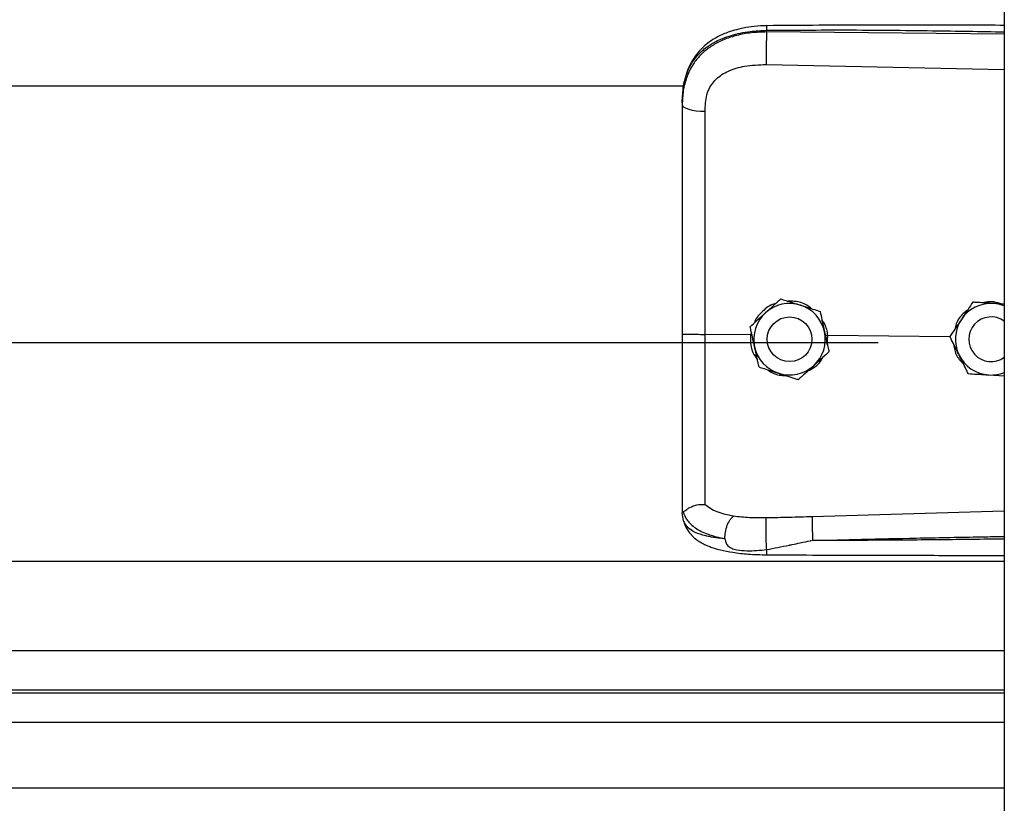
# Model space of a CAD drawing. Header units: inches. Extents: x 170 to 284, y 215 to 248.
# Tile 373 of 656: x 206.297 to 206.533, y 222.935 to 223.123. Entities that reach past the tile are written whole.
import ezdxf

# ---------------------------------------------------------------- set-up
doc = ezdxf.new("R2010")
doc.units = ezdxf.units.IN
doc.header["$LTSCALE"] = 0.25
doc.header["$MEASUREMENT"] = 0
doc.layers.add('RH FRONT OF HOOD', color=7, linetype='Continuous')

msp = doc.modelspace()

# ---------------------------------------------------------------- linework, layer by layer
at = {"layer": 'RH FRONT OF HOOD'}
for p, q in [((206.5326438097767, 224.3332527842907), (206.5326438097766, 220.1328032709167)), ((206.4757965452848, 223.1199753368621), (206.4757965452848, 223.1203867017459)), ((206.5326438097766, 223.1194386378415), (206.4757965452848, 223.1199753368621)), ((206.4757005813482, 223.1121865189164), (206.5326438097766, 223.1109769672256)), ((202.5768719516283, 223.1071113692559), (206.4560926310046, 223.1071113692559)), ((206.4556010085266, 223.1030521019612), (206.4556010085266, 223.10256378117)), ((206.4791715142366, 223.0561201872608), (206.4791715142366, 223.0561185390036)), ((206.5251150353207, 223.0553237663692), (206.5251150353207, 223.0553254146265)), ((206.5261639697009, 223.0552575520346), (206.5251150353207, 223.0553254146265)), ((206.4885896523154, 223.0531195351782), (206.4885896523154, 223.053117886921)), ((206.4718638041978, 223.0494641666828), (206.4718638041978, 223.0494625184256)), ((206.4721575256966, 223.0481184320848), (206.4719722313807, 223.0475289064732)), ((202.5304915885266, 223.0457189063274), (206.5024760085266, 223.0457189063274)), ((206.4719722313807, 223.0475289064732), (206.4610586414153, 223.0476333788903)), ((206.4719722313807, 223.0475289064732), (206.4719744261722, 223.0475287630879)), ((206.4759317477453, 223.0464616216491), (206.4759317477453, 223.0464608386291)), ((206.4866321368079, 223.0464608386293), (206.4866321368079, 223.0464616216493)), ((206.4904099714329, 223.0473523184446), (206.4898619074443, 223.0472982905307)), ((206.4903128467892, 223.045234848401), (206.4904099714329, 223.0473523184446)), ((206.4904099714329, 223.0473523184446), (206.4904116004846, 223.0473523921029)), ((206.5196436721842, 223.0470725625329), (206.4904116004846, 223.0473523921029)), ((206.5196296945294, 223.0471008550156), (206.5196296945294, 223.0471025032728)), ((206.5241434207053, 223.0464616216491), (206.5241434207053, 223.0464608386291)), ((206.4907000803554, 223.0434628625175), (206.4907000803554, 223.0434612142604)), ((206.5289402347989, 223.0379192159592), (206.5326438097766, 223.0376794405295)), ((206.4556010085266, 223.0055107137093), (206.4556010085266, 223.0049819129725)), ((206.4559407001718, 223.0029967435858), (206.4556010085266, 223.0049819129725)), ((206.5326438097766, 223.0053052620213), (206.4867081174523, 223.0039734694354)), ((202.5003237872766, 222.993333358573), (206.5326438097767, 222.993333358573)), ((202.5003237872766, 222.9719543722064), (206.5326438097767, 222.9719543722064)), ((206.5326438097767, 222.9624690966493), (202.5003237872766, 222.9624690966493)), ((202.5003237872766, 222.9618297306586), (206.5326438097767, 222.9618297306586)), ((202.5003237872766, 222.9548116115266), (206.5326438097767, 222.9548116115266)), ((202.5003237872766, 222.9391275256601), (206.5326438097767, 222.9391275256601))]:
    msp.add_line(p, q, dxfattribs=at)
at = {"layer": 'RH FRONT OF HOOD', "flags": 128}
msp.add_lwpolyline([(206.4556010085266, 223.10256378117), (206.4557049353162, 223.1022680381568), (206.4560128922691, 223.1019831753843), (206.4565135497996, 223.1017196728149), (206.4571884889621, 223.1014872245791), (206.4580128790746, 223.1012943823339), (206.458956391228, 223.1011482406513), (206.4599843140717, 223.1010541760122), (206.4610588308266, 223.1010156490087)], dxfattribs=at)
at = {"layer": 'RH FRONT OF HOOD'}
msp.add_circle((206.4812819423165, 223.0464608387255), 0.005350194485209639, dxfattribs=at)
for centre, radius, start, end in [((206.4812819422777, 223.0464616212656), 0.008560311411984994, 72.32793711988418, 132.3279357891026), ((206.5294936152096, 223.0464616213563), 0.00856031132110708, 86.29353550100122, 146.2935346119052), ((206.5294936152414, 223.0464616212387), 0.008560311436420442, 68.4076756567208, 86.29353576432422), ((206.4812819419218, 223.0464616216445), 0.008560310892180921, 132.3279357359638, 192.3279369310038), ((206.4812819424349, 223.0464616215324), 0.008560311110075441, 12.32793744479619, 72.32793758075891), ((206.5294936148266, 223.0464616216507), 0.008560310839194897, 146.2935348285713, 206.2935362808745), ((206.5294936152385, 223.0464608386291), 0.005350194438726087, 53.92810057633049, 306.0718994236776), ((206.4812819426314, 223.0464616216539), 0.008560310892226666, 312.3279357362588, 12.32793693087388), ((206.4812819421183, 223.0464616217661), 0.0085603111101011, 192.3279374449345, 252.3279375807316), ((206.5294936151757, 223.0464616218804), 0.008560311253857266, 206.2935366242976, 266.2935360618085), ((206.4812819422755, 223.0464616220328), 0.008560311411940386, 252.3279371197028, 312.327935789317), ((206.529493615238, 223.0464616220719), 0.008560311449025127, 266.2935357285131, 291.5923243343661)]:
    msp.add_arc(centre, radius, start, end, dxfattribs=at)
for points, knots in [([(206.4758151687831, 223.121478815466), (206.4748165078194, 223.1214402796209), (206.4729247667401, 223.1213672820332), (206.4696157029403, 223.1208388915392), (206.4663881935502, 223.1199449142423), (206.4636413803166, 223.1186406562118), (206.461655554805, 223.1173179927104), (206.4600143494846, 223.1158725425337), (206.4586991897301, 223.1142843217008), (206.4576239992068, 223.1125316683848), (206.4567667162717, 223.110621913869), (206.4560218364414, 223.108103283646), (206.4558064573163, 223.1061656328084), (206.4556874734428, 223.1050951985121)], [0, 0, 0, 0, 0.09774743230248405, 0.1851607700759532, 0.3306121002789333, 0.4364670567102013, 0.5083182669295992, 0.5850061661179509, 0.6719760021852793, 0.7307948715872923, 0.8036787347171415, 0.8915444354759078, 1, 1, 1, 1]), ([(206.4758153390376, 223.121462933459), (206.4758141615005, 223.1214669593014), (206.4758101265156, 223.1214807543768), (206.4758049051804, 223.1213658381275), (206.475798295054, 223.1210730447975), (206.4757972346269, 223.1206570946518), (206.4757965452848, 223.1203867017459)], [0, 0, 0, 0, 0.09787641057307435, 0.3353863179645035, 0.5679606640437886, 1, 1, 1, 1]), ([(206.5326438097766, 223.1215617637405), (206.5297446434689, 223.1215765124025), (206.5191167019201, 223.1216305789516), (206.5001732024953, 223.1216672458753), (206.4841299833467, 223.1215431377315), (206.4758151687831, 223.121478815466)], [0, 0, 0, 0, 0.1530455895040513, 0.56104390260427, 1, 1, 1, 1]), ([(206.4556010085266, 223.1030521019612), (206.4556637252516, 223.1044085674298), (206.4557821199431, 223.1069692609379), (206.4567516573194, 223.1104602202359), (206.4580408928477, 223.112872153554), (206.4594047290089, 223.1145748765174), (206.4604876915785, 223.1156182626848), (206.4615466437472, 223.1164467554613), (206.4625360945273, 223.1171066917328), (206.4637704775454, 223.1178017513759), (206.4653644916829, 223.1185274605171), (206.4680282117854, 223.1194354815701), (206.4715633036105, 223.1201954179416), (206.474469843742, 223.1203267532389), (206.4757965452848, 223.1203867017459)], [0, 0, 0, 0, 0.1307156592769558, 0.2467609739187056, 0.35779282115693, 0.4170971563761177, 0.4791482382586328, 0.5177152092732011, 0.559089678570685, 0.6032945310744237, 0.6633484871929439, 0.735369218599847, 0.8792082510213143, 1, 1, 1, 1]), ([(206.4757965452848, 223.1199753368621), (206.474580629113, 223.1199420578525), (206.4721488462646, 223.1198755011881), (206.4688080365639, 223.1192536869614), (206.4658502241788, 223.1183114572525), (206.4633076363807, 223.11709378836), (206.4610761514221, 223.1155483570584), (206.4592044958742, 223.1137071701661), (206.4577235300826, 223.1115768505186), (206.4565479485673, 223.1090076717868), (206.455755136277, 223.1059557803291), (206.4556524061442, 223.1036949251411), (206.4556010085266, 223.10256378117)], [0, 0, 0, 0, 0.1111703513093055, 0.222336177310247, 0.3162781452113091, 0.4102081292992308, 0.5024030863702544, 0.5945790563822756, 0.684543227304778, 0.7745043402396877, 0.8871807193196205, 1, 1, 1, 1]), ([(206.4757965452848, 223.1199753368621), (206.475774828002, 223.1193994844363), (206.4757297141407, 223.1182032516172), (206.4756886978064, 223.1159781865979), (206.4756754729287, 223.1138008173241), (206.4756924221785, 223.112711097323), (206.4757005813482, 223.1121865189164)], [0, 0, 0, 0, 0.2406941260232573, 0.4999999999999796, 0.7593058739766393, 1, 1, 1, 1]), ([(206.4757965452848, 223.1203867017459), (206.4821023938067, 223.1204260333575), (206.495341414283, 223.1205086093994), (206.5142910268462, 223.1203274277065), (206.5269315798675, 223.1201064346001), (206.5326438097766, 223.1200065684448)], [0, 0, 0, 0, 0.3326703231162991, 0.6984356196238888, 1, 1, 1, 1]), ([(206.4614844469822, 223.1049489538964), (206.4614844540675, 223.104948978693), (206.4615870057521, 223.1053078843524), (206.4620821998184, 223.1067140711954), (206.4636182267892, 223.108916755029), (206.4666852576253, 223.1108200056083), (206.470801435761, 223.11203167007), (206.4739542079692, 223.1121313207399), (206.4757005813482, 223.1121865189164)], [0, 0, 0, 0, 4.497367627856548e-06, 0.06509473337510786, 0.261670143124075, 0.475310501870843, 0.7093656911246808, 1, 1, 1, 1]), ([(206.4610588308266, 223.1010156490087), (206.4611288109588, 223.1023402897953), (206.4611987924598, 223.1036649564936), (206.4614844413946, 223.1049489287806), (206.4614844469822, 223.1049489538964)], [0, 0, 0, 0, 0.9999804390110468, 0.9999999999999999, 0.9999999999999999, 0.9999999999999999, 0.9999999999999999]), ([(206.4556010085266, 223.10256378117), (206.4556010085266, 223.0989336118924), (206.4556010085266, 223.0916627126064), (206.4556010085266, 223.0805819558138), (206.4556010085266, 223.0693993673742), (206.4556010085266, 223.0584306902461), (206.4556010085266, 223.0511828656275), (206.4556010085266, 223.0477030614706)], [0, 0, 0, 0, 0.2027568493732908, 0.4061035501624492, 0.6088604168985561, 0.8122072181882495, 0.9999999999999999, 0.9999999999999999, 0.9999999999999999, 0.9999999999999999]), ([(206.4610586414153, 223.0476333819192), (206.4610586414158, 223.0476334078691), (206.461058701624, 223.0510197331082), (206.4610587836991, 223.0580664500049), (206.461058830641, 223.0687396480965), (206.4610588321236, 223.0796157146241), (206.4610588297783, 223.0904030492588), (206.4610588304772, 223.0974781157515), (206.4610588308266, 223.1010156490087)], [0, 0, 0, 0, 1.439079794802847e-06, 0.1877923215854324, 0.3908439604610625, 0.5938956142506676, 0.7969478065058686, 1, 1, 1, 1]), ([(206.4755176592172, 223.0527924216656), (206.4764581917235, 223.0536490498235), (206.4777126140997, 223.0547915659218), (206.4788795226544, 223.0558542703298), (206.4791715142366, 223.0561201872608)], [0, 0, 0, 0, 0.7497733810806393, 1, 1, 1, 1]), ([(206.4755176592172, 223.0527902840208), (206.4764581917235, 223.0536469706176), (206.4777126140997, 223.0547895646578), (206.4788795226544, 223.0558525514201), (206.4791715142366, 223.0561185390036)], [0, 0, 0, 0, 0.7497733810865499, 1, 1, 1, 1]), ([(206.4791715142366, 223.0561201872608), (206.4795692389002, 223.0559935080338), (206.4810740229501, 223.0555142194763), (206.4826909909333, 223.0549990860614), (206.483880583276, 223.0546201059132)], [0, 0, 0, 0, 0.2643068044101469, 1, 1, 1, 1]), ([(206.4791715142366, 223.0561185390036), (206.4795692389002, 223.0559917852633), (206.4810740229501, 223.0555122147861), (206.4826909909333, 223.0549970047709), (206.483880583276, 223.0546179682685)], [0, 0, 0, 0, 0.2643068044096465, 1, 1, 1, 1]), ([(206.4865420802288, 223.0537720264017), (206.4861853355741, 223.0540621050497), (206.4850217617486, 223.0550082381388), (206.4829702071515, 223.0555757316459), (206.4814006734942, 223.0555795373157), (206.480864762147, 223.0555808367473)], [0, 0, 0, 0, 0.2255168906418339, 0.7355556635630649, 1, 1, 1, 1]), ([(206.5251150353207, 223.0553254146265), (206.5247352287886, 223.0547561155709), (206.5239666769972, 223.0536041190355), (206.5230305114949, 223.0522008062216), (206.5224945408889, 223.0513973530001), (206.522372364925, 223.0512142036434)], [0, 0, 0, 0, 0.4299704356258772, 0.8700602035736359, 1, 1, 1, 1]), ([(206.5251150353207, 223.0553237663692), (206.5247352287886, 223.0547543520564), (206.5239666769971, 223.0536021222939), (206.5230305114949, 223.0521986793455), (206.5224945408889, 223.0513952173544), (206.5223723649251, 223.0512120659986)], [0, 0, 0, 0, 0.42997043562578, 0.8700602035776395, 0.9999999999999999, 0.9999999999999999, 0.9999999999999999, 0.9999999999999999]), ([(206.5300469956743, 223.0550040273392), (206.5287774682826, 223.0550862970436), (206.5270842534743, 223.0551960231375), (206.5255091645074, 223.0552981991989), (206.5251150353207, 223.0553237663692)], [0, 0, 0, 0, 0.749773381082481, 1, 1, 1, 1]), ([(206.5321185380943, 223.0548719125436), (206.5314576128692, 223.0550719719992), (206.5301872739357, 223.0554564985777), (206.5286240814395, 223.0554813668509), (206.5278441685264, 223.0552192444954), (206.5276683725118, 223.0551601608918)], [0, 0, 0, 0, 0.4565421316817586, 0.8775020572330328, 1, 1, 1, 1]), ([(206.5326438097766, 223.0548358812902), (206.5320008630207, 223.0548775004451), (206.5311420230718, 223.0549330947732), (206.5302669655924, 223.0549897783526), (206.5300469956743, 223.0550040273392)], [0, 0, 0, 0, 0.7486223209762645, 0.9999999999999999, 0.9999999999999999, 0.9999999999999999, 0.9999999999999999]), ([(206.4718638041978, 223.0494641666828), (206.4723697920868, 223.0499250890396), (206.4733936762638, 223.0508577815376), (206.4746408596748, 223.0519938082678), (206.4753548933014, 223.0526441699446), (206.4755176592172, 223.0527924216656)], [0, 0, 0, 0, 0.4299704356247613, 0.8700602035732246, 1, 1, 1, 1]), ([(206.4718638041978, 223.0494625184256), (206.4723697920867, 223.0499233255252), (206.4733936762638, 223.050855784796), (206.4746408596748, 223.0519916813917), (206.4753548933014, 223.0526420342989), (206.4755176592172, 223.0527902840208)], [0, 0, 0, 0, 0.4299704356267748, 0.8700602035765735, 1, 1, 1, 1]), ([(206.4778922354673, 223.0549551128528), (206.4777570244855, 223.0549249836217), (206.4766052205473, 223.0546683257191), (206.4748479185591, 223.0532095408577), (206.4732291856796, 223.0515999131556), (206.4729013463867, 223.0504915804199), (206.4728680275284, 223.0503789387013)], [0, 0, 0, 0, 0.05931474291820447, 0.5052766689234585, 0.9497204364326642, 1, 1, 1, 1]), ([(206.483880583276, 223.0546201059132), (206.4840669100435, 223.0545607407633), (206.4855242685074, 223.05409641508), (206.4871223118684, 223.0535871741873), (206.4884466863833, 223.0531650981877), (206.4885896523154, 223.0531195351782)], [0, 0, 0, 0, 0.1156468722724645, 0.9045342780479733, 0.9999999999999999, 0.9999999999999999, 0.9999999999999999, 0.9999999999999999]), ([(206.483880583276, 223.0546179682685), (206.4840669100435, 223.0545586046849), (206.4855242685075, 223.0540942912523), (206.4871223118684, 223.0535852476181), (206.4884466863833, 223.053163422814), (206.4885896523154, 223.053117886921)], [0, 0, 0, 0, 0.1156468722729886, 0.9045342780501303, 1, 1, 1, 1]), ([(206.4885896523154, 223.0531195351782), (206.4887357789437, 223.0524509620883), (206.4890314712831, 223.051098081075), (206.4893916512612, 223.049450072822), (206.4895978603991, 223.0485065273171), (206.4896448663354, 223.0482914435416)], [0, 0, 0, 0, 0.4299704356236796, 0.8700602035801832, 1, 1, 1, 1]), ([(206.4885896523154, 223.053117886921), (206.4887357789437, 223.0524491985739), (206.4890314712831, 223.0510960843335), (206.4893916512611, 223.0494479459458), (206.4895978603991, 223.0485043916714), (206.4896448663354, 223.0482893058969)], [0, 0, 0, 0, 0.4299704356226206, 0.8700602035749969, 1, 1, 1, 1]), ([(206.5237730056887, 223.0533137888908), (206.5234534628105, 223.0530958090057), (206.5223000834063, 223.0523090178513), (206.5212067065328, 223.0507083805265), (206.5209088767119, 223.0493036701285), (206.5208207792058, 223.0488881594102)], [0, 0, 0, 0, 0.2125142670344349, 0.7670631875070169, 1, 1, 1, 1]), ([(206.4904116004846, 223.0473523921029), (206.4904115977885, 223.0473524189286), (206.4903135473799, 223.048327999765), (206.4900534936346, 223.0497201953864), (206.4892489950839, 223.0508096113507), (206.489029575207, 223.0511067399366)], [0, 0, 0, 0, 1.999769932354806e-05, 0.7272642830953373, 1, 1, 1, 1]), ([(206.522372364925, 223.0512142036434), (206.5216663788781, 223.0501558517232), (206.5207247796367, 223.048744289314), (206.519848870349, 223.0474310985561), (206.5196296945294, 223.0471025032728)], [0, 0, 0, 0, 0.7497733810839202, 1, 1, 1, 1]), ([(206.5223723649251, 223.0512120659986), (206.5216663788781, 223.0501537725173), (206.5207247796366, 223.0487422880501), (206.5198488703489, 223.0474293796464), (206.5196296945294, 223.0471008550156)], [0, 0, 0, 0, 0.7497733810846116, 1, 1, 1, 1]), ([(206.4729190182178, 223.0446339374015), (206.4726473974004, 223.0458768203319), (206.4722851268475, 223.047534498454), (206.4719481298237, 223.0490766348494), (206.4718638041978, 223.0494625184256)], [0, 0, 0, 0, 0.7497733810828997, 1, 1, 1, 1]), ([(206.4896448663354, 223.0482914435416), (206.4899164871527, 223.0470485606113), (206.4902787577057, 223.0453908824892), (206.4906157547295, 223.0438487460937), (206.4907000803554, 223.0434628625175)], [0, 0, 0, 0, 0.7497733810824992, 1, 1, 1, 1]), ([(206.4896448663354, 223.0482893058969), (206.4899164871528, 223.0470464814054), (206.4902787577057, 223.0453888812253), (206.4906157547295, 223.043847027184), (206.4907000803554, 223.0434612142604)], [0, 0, 0, 0, 0.7497733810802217, 1, 1, 1, 1]), ([(206.4556010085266, 223.0477030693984), (206.4556010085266, 223.0446657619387), (206.4556010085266, 223.0384903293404), (206.4556010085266, 223.0297033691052), (206.4556010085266, 223.0215367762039), (206.4556010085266, 223.0149567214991), (206.4556010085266, 223.0095720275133), (206.4556010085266, 223.0068715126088), (206.4556010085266, 223.0055107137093)], [0, 0, 0, 0, 0.1870908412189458, 0.3803918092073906, 0.5558755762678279, 0.7364481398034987, 0.8671952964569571, 1, 1, 1, 1]), ([(206.4610588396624, 223.0069427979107), (206.461058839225, 223.0072054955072), (206.4610588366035, 223.0087799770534), (206.4610588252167, 223.0122113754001), (206.4610587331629, 223.0178127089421), (206.4610584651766, 223.0242525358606), (206.4610581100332, 223.0314785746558), (206.461057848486, 223.0393534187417), (206.4610578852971, 223.0448813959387), (206.4610579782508, 223.0476333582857), (206.4610579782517, 223.0476333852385)], [0, 0, 0, 0, 0.03155846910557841, 0.1891461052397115, 0.3467338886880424, 0.5043277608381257, 0.6619226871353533, 0.8309600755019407, 0.9999983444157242, 1, 1, 1, 1]), ([(206.4719744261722, 223.0475287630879), (206.4719406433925, 223.047074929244), (206.4718338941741, 223.0456408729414), (206.4722505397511, 223.0434783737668), (206.4732020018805, 223.0421219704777), (206.4735884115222, 223.0415711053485)], [0, 0, 0, 0, 0.2156616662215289, 0.6814629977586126, 1, 1, 1, 1]), ([(206.5218189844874, 223.0426696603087), (206.5217323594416, 223.0428449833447), (206.5210548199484, 223.0442162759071), (206.5203118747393, 223.0457200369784), (206.5196961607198, 223.0469663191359), (206.5196296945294, 223.0471008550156)], [0, 0, 0, 0, 0.1156468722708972, 0.9045342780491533, 1, 1, 1, 1]), ([(206.4739742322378, 223.039805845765), (206.4738281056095, 223.0404744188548), (206.4735324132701, 223.0418272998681), (206.473172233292, 223.0434753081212), (206.4729660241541, 223.0444188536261), (206.4729190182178, 223.0446339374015)], [0, 0, 0, 0, 0.4299704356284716, 0.8700602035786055, 1, 1, 1, 1]), ([(206.4907000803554, 223.0434612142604), (206.4901940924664, 223.0430002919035), (206.4891702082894, 223.0420675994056), (206.4879230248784, 223.0409315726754), (206.4872089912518, 223.0402812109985), (206.4870462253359, 223.0401329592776)], [0, 0, 0, 0, 0.4299704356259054, 0.8700602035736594, 0.9999999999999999, 0.9999999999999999, 0.9999999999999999, 0.9999999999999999]), ([(206.520565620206, 223.045206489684), (206.5206141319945, 223.0447445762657), (206.5207607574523, 223.0433484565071), (206.5216064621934, 223.0417519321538), (206.5225405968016, 223.0409434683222), (206.5227700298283, 223.0407449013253)], [0, 0, 0, 0, 0.2716700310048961, 0.8211147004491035, 1, 1, 1, 1]), ([(206.485689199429, 223.0388970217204), (206.4861979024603, 223.0391591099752), (206.4876041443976, 223.0398836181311), (206.4888446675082, 223.041115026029), (206.4892239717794, 223.0420947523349), (206.4892370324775, 223.0421284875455)], [0, 0, 0, 0, 0.3536960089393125, 0.9777456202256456, 0.9999999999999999, 0.9999999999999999, 0.9999999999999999, 0.9999999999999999]), ([(206.5240082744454, 223.0382389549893), (206.5238233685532, 223.0386131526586), (206.5231237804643, 223.0400289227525), (206.5223720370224, 223.0415503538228), (206.5218189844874, 223.0426696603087)], [0, 0, 0, 0, 0.2643068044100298, 1, 1, 1, 1]), ([(206.4739742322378, 223.039805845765), (206.4743719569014, 223.0396790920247), (206.4758767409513, 223.0391995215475), (206.4774937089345, 223.0386843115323), (206.4786833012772, 223.0383052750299)], [0, 0, 0, 0, 0.2643068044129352, 1, 1, 1, 1]), ([(206.4761328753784, 223.0391179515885), (206.476212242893, 223.0390512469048), (206.477085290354, 223.0383174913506), (206.478655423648, 223.0378383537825), (206.4800899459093, 223.0377539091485), (206.4804875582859, 223.0377305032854)], [0, 0, 0, 0, 0.06740964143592, 0.7415101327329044, 1, 1, 1, 1]), ([(206.4870462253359, 223.0401329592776), (206.4861056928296, 223.0392763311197), (206.4848512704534, 223.0381338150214), (206.4836843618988, 223.0370711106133), (206.4833923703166, 223.0368051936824)], [0, 0, 0, 0, 0.749773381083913, 1, 1, 1, 1]), ([(206.4786833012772, 223.0383052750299), (206.4788696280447, 223.0382459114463), (206.4803269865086, 223.0377815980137), (206.4819250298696, 223.0372725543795), (206.4832494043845, 223.0368507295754), (206.4833923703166, 223.0368051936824)], [0, 0, 0, 0, 0.1156468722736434, 0.9045342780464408, 0.9999999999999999, 0.9999999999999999, 0.9999999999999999, 0.9999999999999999]), ([(206.5240082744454, 223.0382389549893), (206.5246912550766, 223.0381946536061), (206.5260732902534, 223.0381050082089), (206.5277567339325, 223.0379958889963), (206.5287205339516, 223.0379334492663), (206.5289402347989, 223.0379192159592)], [0, 0, 0, 0, 0.4299704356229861, 0.8700602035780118, 1, 1, 1, 1]), ([(206.455798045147, 223.0052603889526), (206.455847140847, 223.0052518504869), (206.4559479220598, 223.0052343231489), (206.456239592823, 223.0054205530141), (206.4567050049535, 223.0057513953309), (206.4575812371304, 223.0063314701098), (206.4590604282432, 223.0069496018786), (206.4604012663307, 223.0069456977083), (206.4610587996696, 223.006943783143)], [0, 0, 0, 0, 0.1136768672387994, 0.2333502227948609, 0.3620694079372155, 0.5019163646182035, 0.7557448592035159, 0.9999999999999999, 0.9999999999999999, 0.9999999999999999, 0.9999999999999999]), ([(206.4678930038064, 223.0041187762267), (206.4665194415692, 223.0044066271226), (206.4644350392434, 223.0048434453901), (206.4622592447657, 223.0058841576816), (206.4614602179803, 223.0065894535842), (206.4610588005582, 223.0069437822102)], [0, 0, 0, 0, 0.4901989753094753, 0.7438846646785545, 1, 1, 1, 1]), ([(206.4556010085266, 223.0055107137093), (206.4556010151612, 223.0055094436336), (206.4556010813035, 223.0054967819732), (206.4556082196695, 223.005392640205), (206.455706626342, 223.0053142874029), (206.4557943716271, 223.0052444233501)], [0, 0, 0, 0, 0.01193493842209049, 0.1189819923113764, 1, 1, 1, 1]), ([(206.4557938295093, 223.0052601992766), (206.4560694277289, 223.0045382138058), (206.4566354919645, 223.0030552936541), (206.4586883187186, 223.0012220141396), (206.4616765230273, 222.9996639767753), (206.464403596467, 222.999040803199), (206.4658034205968, 222.9987209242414)], [0, 0, 0, 0, 0.2305257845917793, 0.473487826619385, 0.7297379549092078, 1, 1, 1, 1]), ([(206.4658034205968, 222.9987209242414), (206.4658283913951, 222.9992511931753), (206.4658802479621, 223.0003523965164), (206.4663561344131, 223.0020142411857), (206.4670601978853, 223.0034004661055), (206.4676223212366, 223.0038853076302), (206.4678930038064, 223.0041187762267)], [0, 0, 0, 0, 0.2407679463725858, 0.5000000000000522, 0.7592320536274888, 1, 1, 1, 1]), ([(206.4757224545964, 223.0037113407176), (206.474370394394, 223.0037040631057), (206.4716683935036, 223.0036895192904), (206.4691617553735, 223.0039740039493), (206.467909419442, 223.0041161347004)], [0, 0, 0, 0, 0.5003922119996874, 1, 1, 1, 1]), ([(206.4758078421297, 222.9961408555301), (206.4757918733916, 222.9963814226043), (206.4757581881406, 222.9968888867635), (206.4757133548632, 222.9978990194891), (206.4756763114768, 222.9990864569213), (206.4756535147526, 223.0003583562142), (206.4756483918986, 223.0015618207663), (206.4756608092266, 223.002557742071), (206.4756859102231, 223.0032970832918), (206.4757107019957, 223.0035781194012), (206.4757224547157, 223.0037113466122)], [0, 0, 0, 0, 0.1098512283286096, 0.2317256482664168, 0.3631776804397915, 0.5000000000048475, 0.6368223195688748, 0.7682743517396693, 0.8901487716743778, 1, 1, 1, 1]), ([(206.4867081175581, 223.0039734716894), (206.4848769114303, 223.0039254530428), (206.4812143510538, 223.0038294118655), (206.4775531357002, 223.0037507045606), (206.4757224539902, 223.0037113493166)], [0, 0, 0, 0, 0.4999797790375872, 1, 1, 1, 1]), ([(206.4867079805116, 223.0039734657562), (206.4867004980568, 223.0037346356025), (206.4866889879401, 223.0033672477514), (206.4866902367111, 223.0025053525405), (206.4866976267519, 223.0017305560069), (206.4867120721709, 223.0008700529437), (206.4867378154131, 222.9997105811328), (206.4867654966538, 222.9988671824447), (206.4867834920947, 222.9983188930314)], [0, 0, 0, 0, 0.2394508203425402, 0.3683426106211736, 0.4999696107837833, 0.6316010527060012, 0.7605056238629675, 1, 1, 1, 1]), ([(206.4658023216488, 222.9987191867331), (206.4652560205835, 222.9987762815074), (206.4639510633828, 222.9989126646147), (206.4625522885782, 222.9991407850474), (206.4615973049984, 222.9993346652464), (206.460363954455, 222.9996124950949), (206.4586776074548, 223.0001787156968), (206.4568578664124, 223.0013042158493), (206.4562523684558, 223.0024215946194), (206.4559407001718, 223.0029967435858)], [0, 0, 0, 0, 0.1091879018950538, 0.260818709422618, 0.3077983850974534, 0.3355235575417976, 0.5627886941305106, 0.7749539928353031, 1, 1, 1, 1]), ([(206.4559576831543, 223.0029507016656), (206.4561466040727, 223.0023637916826), (206.4565013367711, 223.0012617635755), (206.4575144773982, 222.999843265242), (206.4586435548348, 222.9987673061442), (206.4597908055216, 222.9979704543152), (206.4608379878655, 222.9974140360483), (206.4617808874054, 222.9970018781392), (206.4630263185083, 222.9965355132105), (206.4649712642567, 222.9959749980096), (206.4678503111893, 222.9954134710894), (206.4715839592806, 222.9949911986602), (206.4743653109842, 222.9949237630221), (206.475853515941, 222.9948876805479)], [0, 0, 0, 0, 0.09843102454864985, 0.1848217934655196, 0.2573083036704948, 0.3158871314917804, 0.3722739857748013, 0.4121400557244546, 0.4615923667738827, 0.5575876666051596, 0.6828759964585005, 0.8303179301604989, 1, 1, 1, 1]), ([(206.4658025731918, 222.9987159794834), (206.4658771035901, 222.9983456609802), (206.4659810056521, 222.997829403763), (206.4663527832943, 222.9972320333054), (206.4667734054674, 222.9967991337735), (206.4675771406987, 222.9963546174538), (206.4690544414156, 222.9959930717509), (206.4718152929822, 222.9957529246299), (206.4742120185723, 222.9959857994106), (206.4758078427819, 222.9961408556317)], [0, 0, 0, 0, 0.1001269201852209, 0.139585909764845, 0.1897135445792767, 0.2582342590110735, 0.3697357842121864, 0.5803479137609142, 1, 1, 1, 1]), ([(206.4867837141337, 222.9983165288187), (206.4906837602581, 222.9984157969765), (206.4989538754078, 222.9986262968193), (206.512065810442, 222.9989084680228), (206.523013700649, 222.9991210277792), (206.5300298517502, 222.9992491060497), (206.5322048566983, 222.9992871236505), (206.5326438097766, 222.9992947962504)], [0, 0, 0, 0, 0.2551597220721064, 0.5410705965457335, 0.8577348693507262, 0.9712884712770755, 1, 1, 1, 1]), ([(206.5326438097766, 222.9986497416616), (206.5300461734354, 222.998617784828), (206.5249801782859, 222.9985554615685), (206.5174160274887, 222.998474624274), (206.5097638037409, 222.9984053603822), (206.5020057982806, 222.9983537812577), (206.494283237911, 222.9983207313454), (206.4892463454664, 222.9983179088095), (206.4867837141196, 222.9983165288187)], [0, 0, 0, 0, 0.1699411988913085, 0.33142487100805, 0.4948424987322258, 0.6705311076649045, 0.8389164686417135, 1, 1, 1, 1]), ([(206.4758078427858, 222.9961408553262), (206.4775872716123, 222.9964877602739), (206.4793748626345, 222.9968362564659), (206.4811928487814, 222.9972036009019), (206.4812638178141, 222.9972179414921), (206.4814988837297, 222.9972654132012), (206.4823670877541, 222.9974418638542), (206.4840074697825, 222.9977570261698), (206.485540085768, 222.998120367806), (206.4864391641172, 222.9982803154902), (206.4865162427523, 222.9982940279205)], [0, 0, 0, 0, 0.5022751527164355, 0.5045790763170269, 0.5086566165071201, 0.522130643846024, 0.5703313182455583, 0.7514263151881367, 0.9786895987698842, 1, 1, 1, 1]), ([(206.4758535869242, 222.9949095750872), (206.4758528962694, 222.9949026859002), (206.4758463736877, 222.994837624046), (206.4758354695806, 222.995027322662), (206.4758213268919, 222.9953541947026), (206.475812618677, 222.9957867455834), (206.475808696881, 222.9960775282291), (206.4758078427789, 222.9961408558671)], [0, 0, 0, 0, 0.03436729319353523, 0.3245665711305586, 0.621014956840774, 0.9174633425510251, 1, 1, 1, 1]), ([(206.4758535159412, 222.9948876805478), (206.4800486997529, 222.9948661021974), (206.4890236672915, 222.9948199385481), (206.5033660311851, 222.9947783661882), (206.5181010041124, 222.9947541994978), (206.5280558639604, 222.9947507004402), (206.5326438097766, 222.9947490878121)], [0, 0, 0, 0, 0.2216322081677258, 0.4741489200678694, 0.7576483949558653, 0.9999999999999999, 0.9999999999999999, 0.9999999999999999, 0.9999999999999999])]:
    msp.add_open_spline(points, degree=3, knots=knots, dxfattribs=at)
msp.add_open_spline([(206.4556010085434, 223.0477030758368), (206.4556821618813, 223.0476941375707), (206.4558444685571, 223.0476762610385), (206.4570972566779, 223.0476535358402), (206.4588947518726, 223.047637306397), (206.4603369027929, 223.0476346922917), (206.461057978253, 223.047633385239)], degree=3, dxfattribs=at)

doc.saveas('drawing.dxf')
